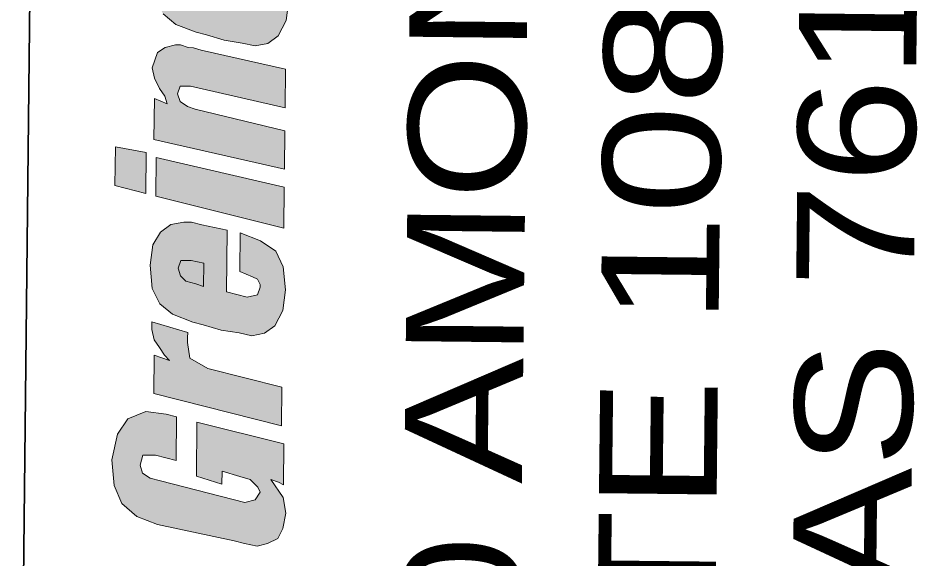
# Model space of a CAD drawing. Extents: x 2356576 to 2377878, y 6966390 to 6990634.
# Drawn here: x 2366638.7 to 2366774, y 6968725 to 6968806 of the extents above; entities that cross this region are included whole.
import ezdxf

# ---------------------------------------------------------------- set-up
doc = ezdxf.new("R2010")
doc.units = 0
doc.header["$LTSCALE"] = 7.1
doc.layers.add('19', color=7, linetype='Continuous', lineweight=13)
doc.layers.add('8', color=7, linetype='Continuous', lineweight=13)

msp = doc.modelspace()

# ---------------------------------------------------------------- hatches: boundary and pattern name
at = {"layer": '19'}
for points in [[(2366670.565, 6968817.626), (2366668.649, 6968818.03), (2366666.733, 6968818.436), (2366665.201, 6968818.838), (2366664.049, 6968818.85), (2366662.125, 6968818.486), (2366660.577, 6968817.352), (2366659.403, 6968815.446), (2366658.985, 6968812.378), (2366659.331, 6968808.918), (2366660.457, 6968806.602), (2366662.359, 6968805.044), (2366665.419, 6968803.858), (2366666.951, 6968803.456), (2366669.631, 6968802.658), (2366672.315, 6968802.246), (2366674.231, 6968801.84), (2366676.155, 6968802.202), (2366677.703, 6968803.338), (2366678.881, 6968805.628), (2366679.299, 6968808.696), (2366678.953, 6968812.156), (2366677.827, 6968814.472), (2366675.539, 6968816.034), (2366672.481, 6968817.22), (2366672.417, 6968811.46), (2366674.327, 6968810.67), (2366675.091, 6968810.278), (2366675.467, 6968809.506), (2366675.463, 6968809.122), (2366675.067, 6968807.974), (2366673.531, 6968807.992), (2366670.463, 6968808.41)], [(2366666.157, 6968801.162), (2366665.009, 6968801.558), (2366664.241, 6968801.566), (2366663.095, 6968801.964), (2366662.327, 6968801.972), (2366660.785, 6968801.606), (2366659.625, 6968800.85), (2366659.229, 6968799.702), (2366658.831, 6968798.554), (2366659.199, 6968797.014), (2366659.949, 6968795.47), (2366660.705, 6968794.308), (2366661.075, 6968793.152), (2366659.165, 6968793.942), (2366659.097, 6968787.798), (2366678.633, 6968783.356), (2366678.697, 6968789.116), (2366665.291, 6968792.338), (2366664.143, 6968792.734), (2366662.999, 6968793.514), (2366662.629, 6968794.672), (2366663.025, 6968795.818), (2366664.561, 6968795.802), (2366678.735, 6968792.572), (2366678.799, 6968798.332)], [(2366657.923, 6968785.89), (2366653.323, 6968786.71), (2366653.259, 6968780.95), (2366657.855, 6968779.746)], [(2366678.603, 6968780.668), (2366659.451, 6968785.106), (2366659.387, 6968779.346), (2366678.535, 6968774.524)], [(2366670.083, 6968774.234), (2366668.167, 6968774.64), (2366666.251, 6968775.046), (2366664.719, 6968775.446), (2366663.567, 6968775.458), (2366661.643, 6968775.096), (2366660.095, 6968773.962), (2366658.921, 6968772.054), (2366658.503, 6968768.986), (2366658.849, 6968765.526), (2366659.975, 6968763.21), (2366661.879, 6968761.652), (2366664.937, 6968760.466), (2366666.469, 6968760.066), (2366669.149, 6968759.266), (2366671.833, 6968758.854), (2366673.747, 6968758.448), (2366675.671, 6968758.81), (2366677.221, 6968759.946), (2366678.399, 6968762.236), (2366678.817, 6968765.304), (2366678.471, 6968768.766), (2366677.345, 6968771.082), (2366675.057, 6968772.642), (2366671.999, 6968773.83), (2366671.935, 6968768.07), (2366673.847, 6968767.28), (2366674.611, 6968766.888), (2366674.985, 6968766.116), (2366674.981, 6968765.732), (2366674.585, 6968764.582), (2366673.043, 6968764.216), (2366669.981, 6968765.018)], [(2366662.723, 6968768.556), (2366663.119, 6968769.704), (2366664.655, 6968769.686), (2366666.571, 6968769.282), (2366666.533, 6968765.826), (2366665.385, 6968766.222), (2366663.853, 6968766.622), (2366663.095, 6968767.4)], [(2366664.151, 6968758.938), (2366658.793, 6968760.534), (2366658.785, 6968759.766), (2366658.781, 6968759.382), (2366659.147, 6968757.842), (2366659.903, 6968756.682), (2366660.659, 6968755.522), (2366661.417, 6968754.744), (2366659.123, 6968755.538), (2366659.059, 6968749.778), (2366678.207, 6968744.956), (2366678.271, 6968750.718), (2366667.165, 6968753.528), (2366664.493, 6968755.094), (2366664.135, 6968757.402), (2366664.143, 6968758.17)], [(2366662.475, 6968746.284), (2366660.943, 6968746.684), (2366657.877, 6968747.102), (2366655.175, 6968745.98), (2366653.615, 6968743.694), (2366652.803, 6968739.862), (2366653.145, 6968736.018), (2366654.267, 6968733.318), (2366656.549, 6968731.372), (2366659.609, 6968730.192), (2366671.103, 6968727.76), (2366672.635, 6968727.358), (2366674.551, 6968726.954), (2366676.091, 6968727.32), (2366677.635, 6968728.072), (2366678.419, 6968729.598), (2366678.829, 6968731.894), (2366678.471, 6968734.202), (2366676.581, 6968736.91), (2366677.729, 6968736.514), (2366678.493, 6968736.122), (2366678.561, 6968742.264), (2366665.539, 6968745.482), (2366665.449, 6968737.418), (2366669.277, 6968736.224), (2366669.299, 6968738.144), (2366671.977, 6968737.346), (2366673.509, 6968736.944), (2366674.269, 6968736.168), (2366674.649, 6968735.78), (2366675.023, 6968735.008), (2366674.243, 6968733.864), (2366672.703, 6968733.498), (2366660.065, 6968736.71), (2366658.533, 6968737.11), (2366657.391, 6968737.892), (2366657.019, 6968739.048), (2366657.419, 6968740.58), (2366659.339, 6968740.558), (2366662.403, 6968739.756)]]:
    msp.add_hatch(color=256, dxfattribs=at).paths.add_polyline_path(points)
at = {"layer": '8'}
for points in [[(2366670.565, 6968817.626), (2366668.649, 6968818.03), (2366666.733, 6968818.436), (2366665.201, 6968818.838), (2366664.049, 6968818.85), (2366662.125, 6968818.486), (2366660.577, 6968817.352), (2366659.403, 6968815.446), (2366658.985, 6968812.378), (2366659.331, 6968808.918), (2366660.457, 6968806.602), (2366662.359, 6968805.044), (2366665.419, 6968803.858), (2366666.951, 6968803.456), (2366669.631, 6968802.658), (2366672.315, 6968802.246), (2366674.231, 6968801.84), (2366676.155, 6968802.202), (2366677.703, 6968803.338), (2366678.881, 6968805.628), (2366679.299, 6968808.696), (2366678.953, 6968812.156), (2366677.827, 6968814.472), (2366675.539, 6968816.034), (2366672.481, 6968817.22), (2366672.417, 6968811.46), (2366674.327, 6968810.67), (2366675.091, 6968810.278), (2366675.467, 6968809.506), (2366675.463, 6968809.122), (2366675.067, 6968807.974), (2366673.531, 6968807.992), (2366670.463, 6968808.41)], [(2366666.157, 6968801.162), (2366665.009, 6968801.558), (2366664.241, 6968801.566), (2366663.095, 6968801.964), (2366662.327, 6968801.972), (2366660.785, 6968801.606), (2366659.625, 6968800.85), (2366659.229, 6968799.702), (2366658.831, 6968798.554), (2366659.199, 6968797.014), (2366659.949, 6968795.47), (2366660.705, 6968794.308), (2366661.075, 6968793.152), (2366659.165, 6968793.942), (2366659.097, 6968787.798), (2366678.633, 6968783.356), (2366678.697, 6968789.116), (2366665.291, 6968792.338), (2366664.143, 6968792.734), (2366662.999, 6968793.514), (2366662.629, 6968794.672), (2366663.025, 6968795.818), (2366664.561, 6968795.802), (2366678.735, 6968792.572), (2366678.799, 6968798.332)], [(2366657.923, 6968785.89), (2366653.323, 6968786.71), (2366653.259, 6968780.95), (2366657.855, 6968779.746)], [(2366678.603, 6968780.668), (2366659.451, 6968785.106), (2366659.387, 6968779.346), (2366678.535, 6968774.524)], [(2366670.083, 6968774.234), (2366668.167, 6968774.64), (2366666.251, 6968775.046), (2366664.719, 6968775.446), (2366663.567, 6968775.458), (2366661.643, 6968775.096), (2366660.095, 6968773.962), (2366658.921, 6968772.054), (2366658.503, 6968768.986), (2366658.849, 6968765.526), (2366659.975, 6968763.21), (2366661.879, 6968761.652), (2366664.937, 6968760.466), (2366666.469, 6968760.066), (2366669.149, 6968759.266), (2366671.833, 6968758.854), (2366673.747, 6968758.448), (2366675.671, 6968758.81), (2366677.221, 6968759.946), (2366678.399, 6968762.236), (2366678.817, 6968765.304), (2366678.471, 6968768.766), (2366677.345, 6968771.082), (2366675.057, 6968772.642), (2366671.999, 6968773.83), (2366671.935, 6968768.07), (2366673.847, 6968767.28), (2366674.611, 6968766.888), (2366674.985, 6968766.116), (2366674.981, 6968765.732), (2366674.585, 6968764.582), (2366673.043, 6968764.216), (2366669.981, 6968765.018)], [(2366662.723, 6968768.556), (2366663.119, 6968769.704), (2366664.655, 6968769.686), (2366666.571, 6968769.282), (2366666.533, 6968765.826), (2366665.385, 6968766.222), (2366663.853, 6968766.622), (2366663.095, 6968767.4)], [(2366664.151, 6968758.938), (2366658.793, 6968760.534), (2366658.785, 6968759.766), (2366658.781, 6968759.382), (2366659.147, 6968757.842), (2366659.903, 6968756.682), (2366660.659, 6968755.522), (2366661.417, 6968754.744), (2366659.123, 6968755.538), (2366659.059, 6968749.778), (2366678.207, 6968744.956), (2366678.271, 6968750.718), (2366667.165, 6968753.528), (2366664.493, 6968755.094), (2366664.135, 6968757.402), (2366664.143, 6968758.17)], [(2366662.475, 6968746.284), (2366660.943, 6968746.684), (2366657.877, 6968747.102), (2366655.175, 6968745.98), (2366653.615, 6968743.694), (2366652.803, 6968739.862), (2366653.145, 6968736.018), (2366654.267, 6968733.318), (2366656.549, 6968731.372), (2366659.609, 6968730.192), (2366671.103, 6968727.76), (2366672.635, 6968727.358), (2366674.551, 6968726.954), (2366676.091, 6968727.32), (2366677.635, 6968728.072), (2366678.419, 6968729.598), (2366678.829, 6968731.894), (2366678.471, 6968734.202), (2366676.581, 6968736.91), (2366677.729, 6968736.514), (2366678.493, 6968736.122), (2366678.561, 6968742.264), (2366665.539, 6968745.482), (2366665.449, 6968737.418), (2366669.277, 6968736.224), (2366669.299, 6968738.144), (2366671.977, 6968737.346), (2366673.509, 6968736.944), (2366674.269, 6968736.168), (2366674.649, 6968735.78), (2366675.023, 6968735.008), (2366674.243, 6968733.864), (2366672.703, 6968733.498), (2366660.065, 6968736.71), (2366658.533, 6968737.11), (2366657.391, 6968737.892), (2366657.019, 6968739.048), (2366657.419, 6968740.58), (2366659.339, 6968740.558), (2366662.403, 6968739.756)]]:
    msp.add_hatch(color=256, dxfattribs=at).paths.add_polyline_path(points)

# ---------------------------------------------------------------- linework, layer by layer
at = {"layer": '19', "lineweight": 35}
msp.add_line((2366647.707, 6969456.606), (2366638.741, 6968649.392), dxfattribs=at)
at = {"layer": '19'}
msp.add_lwpolyline([(2366660.457, 6968806.602), (2366662.359, 6968805.044), (2366665.419, 6968803.858), (2366666.951, 6968803.456), (2366669.631, 6968802.658), (2366672.315, 6968802.246), (2366674.231, 6968801.84), (2366676.155, 6968802.202), (2366677.703, 6968803.338), (2366678.881, 6968805.628), (2366679.299, 6968808.696)], dxfattribs=at)
for points in [[(2366666.157, 6968801.162), (2366665.009, 6968801.558), (2366664.241, 6968801.566), (2366663.095, 6968801.964), (2366662.327, 6968801.972), (2366660.785, 6968801.606), (2366659.625, 6968800.85), (2366659.229, 6968799.702), (2366658.831, 6968798.554), (2366659.199, 6968797.014), (2366659.949, 6968795.47), (2366660.705, 6968794.308), (2366661.075, 6968793.152), (2366659.165, 6968793.942), (2366659.097, 6968787.798), (2366678.633, 6968783.356), (2366678.697, 6968789.116), (2366665.291, 6968792.338), (2366664.143, 6968792.734), (2366662.999, 6968793.514), (2366662.629, 6968794.672), (2366663.025, 6968795.818), (2366664.561, 6968795.802), (2366678.735, 6968792.572), (2366678.799, 6968798.332)], [(2366657.923, 6968785.89), (2366653.323, 6968786.71), (2366653.259, 6968780.95), (2366657.855, 6968779.746)], [(2366678.603, 6968780.668), (2366659.451, 6968785.106), (2366659.387, 6968779.346), (2366678.535, 6968774.524)], [(2366670.083, 6968774.234), (2366668.167, 6968774.64), (2366666.251, 6968775.046), (2366664.719, 6968775.446), (2366663.567, 6968775.458), (2366661.643, 6968775.096), (2366660.095, 6968773.962), (2366658.921, 6968772.054), (2366658.503, 6968768.986), (2366658.849, 6968765.526), (2366659.975, 6968763.21), (2366661.879, 6968761.652), (2366664.937, 6968760.466), (2366666.469, 6968760.066), (2366669.149, 6968759.266), (2366671.833, 6968758.854), (2366673.747, 6968758.448), (2366675.671, 6968758.81), (2366677.221, 6968759.946), (2366678.399, 6968762.236), (2366678.817, 6968765.304), (2366678.471, 6968768.766), (2366677.345, 6968771.082), (2366675.057, 6968772.642), (2366671.999, 6968773.83), (2366671.935, 6968768.07), (2366673.847, 6968767.28), (2366674.611, 6968766.888), (2366674.985, 6968766.116), (2366674.981, 6968765.732), (2366674.585, 6968764.582), (2366673.043, 6968764.216), (2366669.981, 6968765.018)], [(2366662.723, 6968768.556), (2366663.119, 6968769.704), (2366664.655, 6968769.686), (2366666.571, 6968769.282), (2366666.533, 6968765.826), (2366665.385, 6968766.222), (2366663.853, 6968766.622), (2366663.095, 6968767.4)], [(2366664.151, 6968758.938), (2366658.793, 6968760.534), (2366658.785, 6968759.766), (2366658.781, 6968759.382), (2366659.147, 6968757.842), (2366659.903, 6968756.682), (2366660.659, 6968755.522), (2366661.417, 6968754.744), (2366659.123, 6968755.538), (2366659.059, 6968749.778), (2366678.207, 6968744.956), (2366678.271, 6968750.718), (2366667.165, 6968753.528), (2366664.493, 6968755.094), (2366664.135, 6968757.402), (2366664.143, 6968758.17)], [(2366662.475, 6968746.284), (2366660.943, 6968746.684), (2366657.877, 6968747.102), (2366655.175, 6968745.98), (2366653.615, 6968743.694), (2366652.803, 6968739.862), (2366653.145, 6968736.018), (2366654.267, 6968733.318), (2366656.549, 6968731.372), (2366659.609, 6968730.192), (2366671.103, 6968727.76), (2366672.635, 6968727.358), (2366674.551, 6968726.954), (2366676.091, 6968727.32), (2366677.635, 6968728.072), (2366678.419, 6968729.598), (2366678.829, 6968731.894), (2366678.471, 6968734.202), (2366676.581, 6968736.91), (2366677.729, 6968736.514), (2366678.493, 6968736.122), (2366678.561, 6968742.264), (2366665.539, 6968745.482), (2366665.449, 6968737.418), (2366669.277, 6968736.224), (2366669.299, 6968738.144), (2366671.977, 6968737.346), (2366673.509, 6968736.944), (2366674.269, 6968736.168), (2366674.649, 6968735.78), (2366675.023, 6968735.008), (2366674.243, 6968733.864), (2366672.703, 6968733.498), (2366660.065, 6968736.71), (2366658.533, 6968737.11), (2366657.391, 6968737.892), (2366657.019, 6968739.048), (2366657.419, 6968740.58), (2366659.339, 6968740.558), (2366662.403, 6968739.756)]]:
    msp.add_lwpolyline(points, close=True, dxfattribs=at)
at = {"layer": '8', "lineweight": 35}
msp.add_line((2366647.707, 6969456.606), (2366638.741, 6968649.392), dxfattribs=at)
at = {"layer": '8'}
msp.add_lwpolyline([(2366660.457, 6968806.602), (2366662.359, 6968805.044), (2366665.419, 6968803.858), (2366666.951, 6968803.456), (2366669.631, 6968802.658), (2366672.315, 6968802.246), (2366674.231, 6968801.84), (2366676.155, 6968802.202), (2366677.703, 6968803.338), (2366678.881, 6968805.628), (2366679.299, 6968808.696)], dxfattribs=at)
for points in [[(2366666.157, 6968801.162), (2366665.009, 6968801.558), (2366664.241, 6968801.566), (2366663.095, 6968801.964), (2366662.327, 6968801.972), (2366660.785, 6968801.606), (2366659.625, 6968800.85), (2366659.229, 6968799.702), (2366658.831, 6968798.554), (2366659.199, 6968797.014), (2366659.949, 6968795.47), (2366660.705, 6968794.308), (2366661.075, 6968793.152), (2366659.165, 6968793.942), (2366659.097, 6968787.798), (2366678.633, 6968783.356), (2366678.697, 6968789.116), (2366665.291, 6968792.338), (2366664.143, 6968792.734), (2366662.999, 6968793.514), (2366662.629, 6968794.672), (2366663.025, 6968795.818), (2366664.561, 6968795.802), (2366678.735, 6968792.572), (2366678.799, 6968798.332)], [(2366657.923, 6968785.89), (2366653.323, 6968786.71), (2366653.259, 6968780.95), (2366657.855, 6968779.746)], [(2366678.603, 6968780.668), (2366659.451, 6968785.106), (2366659.387, 6968779.346), (2366678.535, 6968774.524)], [(2366670.083, 6968774.234), (2366668.167, 6968774.64), (2366666.251, 6968775.046), (2366664.719, 6968775.446), (2366663.567, 6968775.458), (2366661.643, 6968775.096), (2366660.095, 6968773.962), (2366658.921, 6968772.054), (2366658.503, 6968768.986), (2366658.849, 6968765.526), (2366659.975, 6968763.21), (2366661.879, 6968761.652), (2366664.937, 6968760.466), (2366666.469, 6968760.066), (2366669.149, 6968759.266), (2366671.833, 6968758.854), (2366673.747, 6968758.448), (2366675.671, 6968758.81), (2366677.221, 6968759.946), (2366678.399, 6968762.236), (2366678.817, 6968765.304), (2366678.471, 6968768.766), (2366677.345, 6968771.082), (2366675.057, 6968772.642), (2366671.999, 6968773.83), (2366671.935, 6968768.07), (2366673.847, 6968767.28), (2366674.611, 6968766.888), (2366674.985, 6968766.116), (2366674.981, 6968765.732), (2366674.585, 6968764.582), (2366673.043, 6968764.216), (2366669.981, 6968765.018)], [(2366662.723, 6968768.556), (2366663.119, 6968769.704), (2366664.655, 6968769.686), (2366666.571, 6968769.282), (2366666.533, 6968765.826), (2366665.385, 6968766.222), (2366663.853, 6968766.622), (2366663.095, 6968767.4)], [(2366664.151, 6968758.938), (2366658.793, 6968760.534), (2366658.785, 6968759.766), (2366658.781, 6968759.382), (2366659.147, 6968757.842), (2366659.903, 6968756.682), (2366660.659, 6968755.522), (2366661.417, 6968754.744), (2366659.123, 6968755.538), (2366659.059, 6968749.778), (2366678.207, 6968744.956), (2366678.271, 6968750.718), (2366667.165, 6968753.528), (2366664.493, 6968755.094), (2366664.135, 6968757.402), (2366664.143, 6968758.17)], [(2366662.475, 6968746.284), (2366660.943, 6968746.684), (2366657.877, 6968747.102), (2366655.175, 6968745.98), (2366653.615, 6968743.694), (2366652.803, 6968739.862), (2366653.145, 6968736.018), (2366654.267, 6968733.318), (2366656.549, 6968731.372), (2366659.609, 6968730.192), (2366671.103, 6968727.76), (2366672.635, 6968727.358), (2366674.551, 6968726.954), (2366676.091, 6968727.32), (2366677.635, 6968728.072), (2366678.419, 6968729.598), (2366678.829, 6968731.894), (2366678.471, 6968734.202), (2366676.581, 6968736.91), (2366677.729, 6968736.514), (2366678.493, 6968736.122), (2366678.561, 6968742.264), (2366665.539, 6968745.482), (2366665.449, 6968737.418), (2366669.277, 6968736.224), (2366669.299, 6968738.144), (2366671.977, 6968737.346), (2366673.509, 6968736.944), (2366674.269, 6968736.168), (2366674.649, 6968735.78), (2366675.023, 6968735.008), (2366674.243, 6968733.864), (2366672.703, 6968733.498), (2366660.065, 6968736.71), (2366658.533, 6968737.11), (2366657.391, 6968737.892), (2366657.019, 6968739.048), (2366657.419, 6968740.58), (2366659.339, 6968740.558), (2366662.403, 6968739.756)]]:
    msp.add_lwpolyline(points, close=True, dxfattribs=at)

# ---------------------------------------------------------------- texts
at = {"layer": '19'}
for s, width, p in [('4100 AMON CARTER BLVD., ', 1.2, (2366713.423, 6968665.46)), ('SUITE 108 FORT WORTH , ', 1.25, (2366742.601, 6968665.136)), ('TEXAS 76155', 1.2, (2366771.783, 6968664.812))]:
    msp.add_text(s, height=17.63, rotation=89.364, dxfattribs=dict(at, width=width)).set_placement(p)
at = {"layer": '8'}
for s, width, p in [('4100 AMON CARTER BLVD., ', 1.2, (2366713.423, 6968665.46)), ('SUITE 108 FORT WORTH , ', 1.25, (2366742.601, 6968665.136)), ('TEXAS 76155', 1.2, (2366771.783, 6968664.812))]:
    msp.add_text(s, height=17.63, rotation=89.364, dxfattribs=dict(at, width=width)).set_placement(p)

doc.saveas('drawing.dxf')
